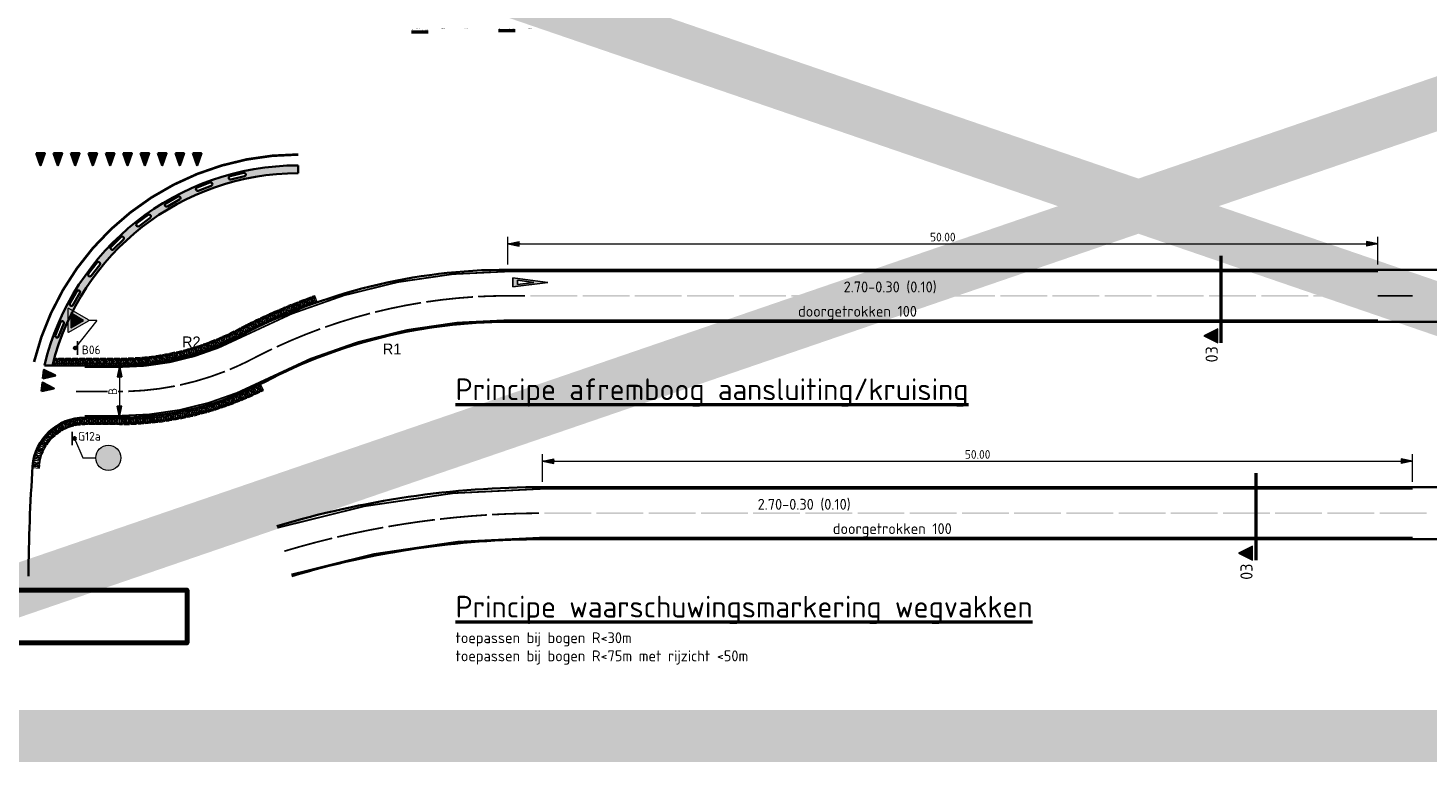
# Model space of a CAD drawing. Header units: metres. Extents: x -699 to 2316, y -1199 to 781.
# Tile 320 of 593: x 63 to 144, y 650 to 693. Entities that reach past the tile are written whole.
import ezdxf
from ezdxf.enums import TextEntityAlignment as Align

# ---------------------------------------------------------------- set-up
doc = ezdxf.new("R2010")
doc.units = ezdxf.units.M
doc.header["$PDMODE"] = 1
doc.linetypes.add('XX-CENTER', pattern=[8, 5, -1, 1, -1])
for name, color, linetype, lineweight in [('mk-nw-algemeen', 7, 'Continuous', 25), ('N-WA-VW-VERKEERSTEKEN_BORD-G', 7, 'Continuous', 35), ('N-WE-VH-KANTVERHARDING-G', 210, 'Continuous', 35), ('N-WE-VH-STOOTBAND-G', 7, 'Continuous', 35), ('N-WE-VH-VERHARDING_ASFALT_CONSTRUCTIE-A', 252, 'Continuous', 18), ('N-WE-VH-VERHARDING_BETON-G', 252, 'Continuous', 35), ('N-WE-VH-VERHARDING_GRASBETONSTEEN-G', 70, 'Continuous', 35), ('N-WE-VW-MARKERING_DWARS_DRIEHOEK_5070-G', 7, 'VW-HAAIETAND70-L-N', 35), ('N-WE-VW-MARKERING_LANGS_STREEP_DOORGETROKKEN_010-G', 7, 'Continuous', 13), ('N-WE-VW-MARKERING_LANGS_STREEP_DOORGETROKKEN_015-G', 7, 'Continuous', 13), ('X-XX-AL-M', 7, 'Continuous', 18), ('X-XX-AL-T25', 7, 'Continuous', 25), ('X-XX-AL-T50', 130, 'Continuous', 50), ('X-XX-AL-T70', 210, 'Continuous', 70), ('X-XX-AL-VERWIJZING_DOORSNEDE-G', 7, 'XX-CENTER', 18)]:
    doc.layers.add(name, color=color, linetype=linetype, lineweight=lineweight)
for name, color, linetype, lineweight, true_color in [('N-WA-VW-VERKEERSTEKEN_BLAUW', 7, 'Continuous', 5, 0x005b8c), ('N-WA-VW-VERKEERSTEKEN_ROOD', 7, 'Continuous', 5, 0xbb1e10), ('N-WA-VW-VERKEERSTEKEN_WIT', 7, 'Continuous', 5, 0xf1f0ea)]:
    doc.layers.add(name, color=color, linetype=linetype, lineweight=lineweight, true_color=true_color)
doc.styles.add('iso-rtw', font='iso-rtw.shx')
doc.styles.add('NLCS-ISO', font='NLCS-ISO.ttf')
doc.styles.add('NLCS-ISO Standaard', font='NLCS-ISO.ttf')
doc.styles.add('rtw_iso', font='iso-rtw.shx')
doc.linetypes.add('VW-HAAIETAND70-L-N', pattern='A,0,-0.5,[149,NLCS.SHX,S=1,R=0,X=-0.625,Y=0],-0.5', length=1)
doc.dimstyles.new('NLCS-M200-T25-Pijl', dxfattribs={"dimtxt": 0.5, "dimasz": 0.375, "dimexe": 0.4, "dimexo": 0.4, "dimgap": 0.14, "dimtad": 1, "dimlfac": -1, "dimzin": 0, "dimdsep": 46, "dimtxsty": 'NLCS-ISO Standaard', "dimblk": 'Pijl', "dimblk1": 'Pijl', "dimblk2": 'Pijl', "dimcen": 2.5, "dimdle": 2, "dimclrd": 256, "dimclre": 256, "dimclrt": 256, "dimadec": 0, "dimazin": 0, "dimtfac": 1, "dimtofl": 0, "dimtmove": 0, "dimatfit": 3, "dimldrblk": 'Pijl', "dimfxl": 1, "dimtolj": 1, "dimtzin": 0, "dimlwd": 18, "dimlwe": 18, "dimarcsym": 0})

# ---------------------------------------------------------------- blocks, each defined once
blk = doc.blocks.new('GBK4040I')
at = {"layer": 'N-WE-VH-VERHARDING_GRASBETONSTEEN-G', "color": 8, "lineweight": 5, "ltscale": 2}
for p, q in [((-0.2, 0.355), (0.2, 0.355)), ((-0.1, 0.34), (-0.1, 0.4)), ((-0.1, 0.14), (-0.1, 0.26)), ((-0.1, 0), (-0.1, 0.06)), ((0, 0.24), (0, 0.36)), ((0, 0), (0, 0.16)), ((0.1, 0.34), (0.1, 0.4)), ((0.1, 0.14), (0.1, 0.26)), ((0.1, 0), (0.1, 0.06))]:
    blk.add_line(p, q, dxfattribs=at)
at = {"layer": 'N-WE-VH-VERHARDING_GRASBETONSTEEN-G', "lineweight": 18, "ltscale": 2}
blk.add_lwpolyline([(-0.04, 0.4), (-0.2, 0.4), (-0.2, 0), (0.2, 0), (0.2, 0.4), (0.04, 0.4)], dxfattribs=at)
at = {"layer": 'N-WE-VH-VERHARDING_GRASBETONSTEEN-G', "color": 8, "lineweight": 5, "ltscale": 2}
for centre in [(-0.1, 0.3), (-0.1, 0.1), (0, 0.2), (0.1, 0.3), (0.1, 0.1)]:
    blk.add_circle(centre, 0.04, dxfattribs=at)
at = {"layer": 'N-WE-VH-VERHARDING_GRASBETONSTEEN-G', "lineweight": 18, "ltscale": 2}
blk.add_arc((0, 0.4), 0.04, 180, 360, dxfattribs=at)
blk = doc.blocks.new('GBK4040U')
at = {"layer": 'N-WE-VH-VERHARDING_GRASBETONSTEEN-G', "color": 8, "lineweight": 5, "ltscale": 2}
for p, q in [((-0.1, -0.06), (-0.1, 0)), ((0.1, -0.06), (0.1, 0)), ((-0.2, -0.045), (0.2, -0.045)), ((-0.1, -0.26), (-0.1, -0.14)), ((-0.1, -0.4), (-0.1, -0.34)), ((0, -0.16), (0, -0.04)), ((0, -0.4), (0, -0.24)), ((0.1, -0.26), (0.1, -0.14)), ((0.1, -0.4), (0.1, -0.34))]:
    blk.add_line(p, q, dxfattribs=at)
at = {"layer": 'N-WE-VH-VERHARDING_GRASBETONSTEEN-G', "lineweight": 18, "ltscale": 2}
blk.add_lwpolyline([(-0.04, 0), (-0.2, 0), (-0.2, -0.4), (0.2, -0.4), (0.2, 0), (0.04, 0)], dxfattribs=at)
at = {"layer": 'N-WE-VH-VERHARDING_GRASBETONSTEEN-G', "color": 8, "lineweight": 5, "ltscale": 2}
for centre in [(-0.1, -0.1), (-0.1, -0.3), (0, -0.2), (0.1, -0.1), (0.1, -0.3)]:
    blk.add_circle(centre, 0.04, dxfattribs=at)
at = {"layer": 'N-WE-VH-VERHARDING_GRASBETONSTEEN-G', "lineweight": 18, "ltscale": 2}
blk.add_arc((0, 0), 0.04, 180, 360, dxfattribs=at)
blk = doc.blocks.new('Pijl')
h = blk.add_hatch(color=256)
h.paths.add_polyline_path([(0, 0), (-1.75, 0.35), (-1.75, 0)])
h.paths.add_polyline_path([(-1.75, 0), (-1.75, -0.35), (0, 0)])
for p, q in [((-1.9, 0), (0, 0)), ((0, 0), (-1.75, 0.35)), ((-1.75, 0.35), (-1.75, -0.35)), ((0, 0), (-1.75, -0.35))]:
    blk.add_line(p, q)
blk = doc.blocks.new('*D2427')
at = {"layer": 'Defpoints', "color": 0, "transparency": 16777216}
for p in [(142.904, 667.633), (92.904, 666.044), (142.904, 666.044)]:
    blk.add_point(p, dxfattribs=at)
at = {"layer": 'X-XX-AL-M', "lineweight": 18, "transparency": 16777216}
for p, q in [((92.904, 666.444), (92.904, 668.033)), ((142.904, 666.444), (142.904, 668.033)), ((93.279, 667.633), (142.529, 667.633))]:
    blk.add_line(p, q, dxfattribs=at)
at = {"layer": 'X-XX-AL-M', "lineweight": 18, "transparency": 16777216, "xscale": 0.375, "yscale": 0.375, "zscale": 0.375, "rotation": 180}
blk.add_blockref('Pijl', (92.904, 667.633), dxfattribs=at)
at = {"layer": 'X-XX-AL-M', "lineweight": 18, "transparency": 16777216, "xscale": 0.375, "yscale": 0.375, "zscale": 0.375}
blk.add_blockref('Pijl', (142.904, 667.633), dxfattribs=at)
at = {"layer": 'X-XX-AL-M', "transparency": 16777216, "insert": (117.904, 668.023), "char_height": 0.5, "attachment_point": 5, "style": 'NLCS-ISO Standaard'}
blk.add_mtext('\\A1;50.00', dxfattribs=at)
blk = doc.blocks.new('voorrang_250')
h = blk.add_hatch(color=256)
h.paths.add_polyline_path([(0.25, 2), (0, 2), (-0.25, 2), (0, 0)])
h.paths.add_polyline_path([(0.118, 1.75), (0, 0.806), (-0.118, 1.75), (0, 1.75)], flags=16)
for p, q in [((0, 0), (-0.25, 2)), ((0, 2), (-0.25, 2)), ((0, 0.806), (-0.118, 1.75)), ((0, 1.75), (-0.118, 1.75)), ((0, 0), (0.25, 2)), ((0, 2), (0.25, 2)), ((0, 0.806), (0.118, 1.75)), ((0, 1.75), (0.118, 1.75))]:
    blk.add_line(p, q)
blk = doc.blocks.new('*D2428')
at = {"layer": 'Defpoints', "color": 0, "transparency": 16777216}
for p in [(140.904, 680.133), (90.904, 678.544), (140.904, 678.544)]:
    blk.add_point(p, dxfattribs=at)
at = {"layer": 'X-XX-AL-M', "lineweight": 18, "transparency": 16777216}
for p, q in [((90.904, 678.944), (90.904, 680.533)), ((91.279, 680.133), (140.529, 680.133)), ((140.904, 678.944), (140.904, 680.533))]:
    blk.add_line(p, q, dxfattribs=at)
at = {"layer": 'X-XX-AL-M', "lineweight": 18, "transparency": 16777216, "xscale": 0.375, "yscale": 0.375, "zscale": 0.375, "rotation": 180}
blk.add_blockref('Pijl', (90.904, 680.133), dxfattribs=at)
at = {"layer": 'X-XX-AL-M', "lineweight": 18, "transparency": 16777216, "xscale": 0.375, "yscale": 0.375, "zscale": 0.375}
blk.add_blockref('Pijl', (140.904, 680.133), dxfattribs=at)
at = {"layer": 'X-XX-AL-M', "transparency": 16777216, "insert": (115.904, 680.523), "char_height": 0.5, "attachment_point": 5, "style": 'NLCS-ISO Standaard'}
blk.add_mtext('\\A1;50.00', dxfattribs=at)
blk = doc.blocks.new('DP')
at = {"linetype": 'Continuous'}
blk.add_hatch(color=256, dxfattribs=at).paths.add_polyline_path([(4, 1), (2, 5), (0, 1)])
at = {"linetype": 'Continuous', "flags": 128}
blk.add_lwpolyline([(4, 1), (2, 5), (0, 1), (4, 1)], dxfattribs=at)
at = {"lineweight": 35, "style": 'rtw_iso'}
blk.add_attdef('DP', text='', height=3.5, rotation=360, dxfattribs=at).set_placement((-1, 1), align=Align.RIGHT)
blk = doc.blocks.new('NLCS_Haai70')
at = {"linetype": 'Continuous'}
blk.add_hatch(color=256, dxfattribs=at).paths.add_polyline_path([(-0.25, 0), (0.25, 0), (0, -0.7)])
blk.add_lwpolyline([(-0.25, 0), (0.25, 0), (0, -0.7)], close=True, dxfattribs=at)
blk = doc.blocks.new('*D2429')
at = {"layer": 'Defpoints', "color": 0, "transparency": 16777216}
for p in [(68.594, 673.144), (68.594, 670.144), (68.594, 670.144)]:
    blk.add_point(p, dxfattribs=at)
at = {"layer": 'X-XX-AL-M', "lineweight": 18, "transparency": 16777216}
blk.add_line((68.594, 672.769), (68.594, 670.519), dxfattribs=at)
at = {"layer": 'X-XX-AL-M', "lineweight": 18, "transparency": 16777216, "xscale": 0.375, "yscale": 0.375, "zscale": 0.375}
for p, rotation in [((68.594, 673.144), 90), ((68.594, 670.144), 270)]:
    blk.add_blockref('Pijl', p, dxfattribs=dict(at, rotation=rotation))
at = {"layer": 'X-XX-AL-M', "transparency": 16777216, "insert": (68.204, 671.644), "char_height": 0.5, "attachment_point": 5, "rotation": 90, "style": 'NLCS-ISO Standaard', "bg_fill": 3, "box_fill_scale": 1.1, "bg_fill_color": 256, "bg_fill_true_color": 13158600, "bg_fill_transparency": 0}
blk.add_mtext('\\A1;B', dxfattribs=at)
blk = doc.blocks.new('PAAL')
h = blk.add_hatch(color=256)
edge = h.paths.add_edge_path()
edge.add_arc((0, 0), 0.075, 0, 360)
at = {"const_width": 0.1, "flags": 128}
blk.add_lwpolyline([(0.4, 0.138), (-0.4, 0.138)], dxfattribs=at)
blk.add_circle((0, 0), 0.075)
blk = doc.blocks.new('g12A')
at = {"layer": 'N-WA-VW-VERKEERSTEKEN_BLAUW'}
h = blk.add_hatch(color=256, dxfattribs=at)
edge = h.paths.add_edge_path()
edge.add_arc((0, 0.48), 0.442, 0, 360)
edge = h.paths.add_edge_path(flags=0)
edge.add_line((0.071, 0.351), (0.086, 0.321))
edge.add_arc((0.144, 0.228), 0.11, 122.0502, 173.655)
edge.add_line((0.035, 0.24), (0.019, 0.24))
edge.add_line((0.019, 0.24), (0.071, 0.351))
h.paths.add_polyline_path([(-0.102, 0.359), (-0.099, 0.367), (0.037, 0.367), (-0.014, 0.26)], flags=0)
edge = h.paths.add_edge_path(flags=0)
edge.add_arc((0.144, 0.228), 0.072, 200.7713, 454.9339)
edge.add_line((0.138, 0.299), (0.184, 0.202))
edge.add_line((0.184, 0.202), (0.077, 0.202))
edge = h.paths.add_edge_path(flags=0)
edge.add_line((0.124, 0.24), (0.102, 0.286))
edge.add_arc((0.144, 0.228), 0.072, 125.512, 170.1931)
edge.add_line((0.073, 0.24), (0.124, 0.24))
edge = h.paths.add_edge_path(flags=0)
edge.add_line((-0.127, 0.29), (-0.156, 0.212))
edge.add_line((-0.156, 0.212), (-0.191, 0.224))
edge.add_line((-0.191, 0.224), (-0.164, 0.3))
edge.add_arc((-0.163, 0.228), 0.072, 90.5105, 419.9368)
edge = h.paths.add_edge_path(flags=16)
edge.add_arc((-0.163, 0.228), 0.11, -276.7107, 12.0783, ccw=False)
edge.add_line((-0.151, 0.337), (-0.112, 0.444))
edge.add_line((-0.112, 0.444), (-0.085, 0.462))
edge.add_line((-0.085, 0.462), (-0.025, 0.462))
edge.add_line((-0.025, 0.462), (-0.025, 0.424))
edge.add_line((-0.025, 0.424), (-0.073, 0.424))
edge.add_line((-0.073, 0.424), (-0.08, 0.42))
edge.add_line((-0.08, 0.42), (-0.085, 0.405))
edge.add_line((-0.085, 0.405), (0.031, 0.405))
edge.add_line((0.031, 0.405), (0.031, 0.435))
edge.add_line((0.031, 0.435), (0.121, 0.435))
edge.add_line((0.121, 0.435), (0.121, 0.398))
edge.add_line((0.121, 0.398), (0.094, 0.398))
edge.add_line((0.094, 0.398), (0.091, 0.393))
edge.add_line((0.091, 0.393), (0.121, 0.335))
edge.add_arc((0.144, 0.228), 0.11, -166.4831, 102.3119, ccw=False)
edge.add_line((0.037, 0.202), (-0.012, 0.202))
edge.add_line((-0.012, 0.202), (-0.056, 0.251))
edge = h.paths.add_edge_path(flags=0)
edge.add_line((-0.185, 0.618), (-0.162, 0.68))
edge.add_arc((-0.163, 0.61), 0.0696, 88.5866, 252.5647)
edge.add_arc((-0.163, 0.61), 0.0696, 252.6444, 410.2966)
edge.add_line((-0.119, 0.664), (-0.142, 0.602))
edge.add_arc((-0.163, 0.61), 0.0228, 159.8243, 338.6809, ccw=False)
edge = h.paths.add_edge_path(flags=16)
edge.add_line((-0.229, 0.722), (-0.223, 0.703))
edge.add_arc((-0.163, 0.61), 0.11, 122.9334, 356.5163)
edge.add_line((-0.054, 0.604), (-0.027, 0.576))
edge.add_line((-0.027, 0.576), (0.039, 0.576))
edge.add_arc((0.144, 0.608), 0.11, 196.9732, 325.7313)
edge.add_arc((0.144, 0.608), 0.11, 325.7298, 528.378)
edge.add_line((0.036, 0.63), (-0.001, 0.63))
edge.add_line((-0.001, 0.63), (0.023, 0.679))
edge.add_line((0.023, 0.679), (-0.035, 0.751))
edge.add_line((-0.035, 0.751), (-0.086, 0.752))
edge.add_line((-0.086, 0.752), (-0.081, 0.766))
edge.add_line((-0.081, 0.766), (-0.03, 0.766))
edge.add_line((-0.03, 0.766), (-0.029, 0.811))
edge.add_line((-0.029, 0.811), (-0.089, 0.812))
edge.add_arc((-0.086, 0.774), 0.0384, 95.3597, 160.2664)
edge.add_line((-0.122, 0.787), (-0.148, 0.719))
edge.add_arc((-0.163, 0.61), 0.11, 81.9826, 93.6505)
edge.add_line((-0.17, 0.72), (-0.177, 0.744))
edge.add_line((-0.177, 0.744), (-0.229, 0.722))
edge = h.paths.add_edge_path(flags=16)
edge.add_line((0.2, 0.731), (0.2, 0.76))
edge.add_line((0.2, 0.76), (0.056, 0.762))
edge.add_arc((0.056, 0.753), 0.00893, 88.6305, 201.4911)
edge.add_line((0.048, 0.75), (0.07, 0.712))
edge.add_arc((0.075, 0.72), 0.00894, 235.2879, 307.1403)
edge.add_line((0.081, 0.713), (0.101, 0.723))
edge.add_line((0.101, 0.723), (0.121, 0.729))
edge.add_line((0.121, 0.729), (0.142, 0.731))
edge.add_line((0.142, 0.731), (0.2, 0.731))
edge = h.paths.add_edge_path(flags=0)
edge.add_line((0.144, 0.585), (0.062, 0.586))
edge.add_arc((0.144, 0.606), 0.0841, 193.6328, 467.4521)
edge.add_arc((0.144, 0.608), 0.0822, 107.8444, 172.0174)
edge.add_line((0.063, 0.619), (0.145, 0.619))
edge.add_arc((0.14, 0.602), 0.0172, -75.0696, 74.0325, ccw=False)
at = {"layer": 'N-WA-VW-VERKEERSTEKEN_WIT'}
h = blk.add_hatch(color=256, dxfattribs=at)
h.dxf.hatch_style = 1
edge = h.paths.add_edge_path()
edge.add_arc((0, 0.48), 0.48, 0, 360)
at = {"layer": 'N-WA-VW-VERKEERSTEKEN_BLAUW'}
blk.add_circle((0, 0.48), 0.48, dxfattribs=at)
blk = doc.blocks.new('B06')
at = {"layer": 'N-WA-VW-VERKEERSTEKEN_ROOD'}
h = blk.add_hatch(color=256, dxfattribs=at)
edge = h.paths.add_edge_path()
edge.add_arc((-0.323, 0.579), 0.0211, 88.0686, 215.1021)
edge.add_line((-0.34, 0.567), (-0.017, 0.009))
edge.add_arc((0, 0.021), 0.0211, 214.8766, 325.6143)
edge.add_line((0.017, 0.009), (0.34, 0.567))
edge.add_arc((0.322, 0.579), 0.0211, 324.8979, 451.9314)
edge.add_line((0.322, 0.6), (-0.322, 0.6))
h.paths.add_polyline_path([(0.216, 0.517), (-0.216, 0.517), (0, 0.144)], flags=16)
at = {"layer": 'N-WA-VW-VERKEERSTEKEN_WIT'}
blk.add_hatch(color=256, dxfattribs=at).paths.add_polyline_path([(-0.216, 0.517), (0, 0.144), (0.216, 0.517)])
at = {"layer": 'N-WA-VW-VERKEERSTEKEN_ROOD'}
blk.add_lwpolyline([(-0.322, 0.6, 0.619021), (-0.34, 0.567), (-0.017, 0.009, 0.524665), (0.017, 0.009), (0.34, 0.567, 0.619021), (0.322, 0.6)], format="xyb", close=True, dxfattribs=at)
blk.add_lwpolyline([(0.216, 0.517), (-0.216, 0.517), (0, 0.144)], close=True, dxfattribs=at)

msp = doc.modelspace()

# ---------------------------------------------------------------- hatches: boundary and pattern name
at = {"layer": 'N-WE-VH-VERHARDING_ASFALT_CONSTRUCTIE-A'}
h = msp.add_hatch(dxfattribs=at)
h.set_pattern_fill('AR-CONC', color=256, scale=0.0025, angle=180, style=0)
h.set_pattern_definition([(230, (-0.01756, 716.5398), (-0.4554617, 0.0398477), [0.047625, -0.523875]), (175, (-0.01756, 716.5398), (0.0881086, -0.477642), [0.0381, -0.4191015]), (280.45144, (-0.0555, 716.5431), (-0.3673531, -0.4377944), [0.040475, -0.4452256]), (226.1842, (-0.01756, 716.4128), (-0.6776976, 0.1051058), [0.0714375, -0.7858125]), (276.63556, (-0.074, 716.42155), (-0.5935103, -0.6185653), [0.0607126, -0.667839]), (171.18415, (-0.01756, 716.4128), (-0.5935103, -0.6185653), [0.05715, -0.6286493]), (201, (-0.08106, 716.44454), (-0.379036, 0.255663), [0.047625, -0.523875]), (146, (-0.08106, 716.44454), (-0.154505, -0.46047), [0.0381, -0.4191]), (251.45144, (-0.11264, 716.46584), (-0.533541, -0.204807), [0.040475, -0.4452248]), (217.5, (-0.01756, 716.53979), (-0.0077215, -0.2113876), [0, -0.41402, 0, -0.42545, 0, -0.4206875]), (187.5, (-0.01756, 716.5398), (-0.16704916, -0.25045144), [0, -0.24257, 0, -0.404495, 0, -0.1603375]), (147.5, (0.12405, 716.53979), (-0.3389765, 0.01432186), [0, -0.15875, 0, -0.4953, 0, -0.657225]), (137.5, (0.18755, 716.5398), (-0.370323, -0.0635662), [0, -0.206375, 0, -0.32893, 0, -0.466725])])
h.paths.add_polyline_path([(78.8613, 684.6442, 0.346802), (64.2754, 673.1442), (64.7386, 673.1442, -0.344723), (78.8613, 684.1942)])
h.paths.add_polyline_path([(75.7721, 684.0215), (74.9948, 683.8322, -1), (74.9475, 684.0266), (75.7248, 684.2158, -1)], flags=16)
h.paths.add_polyline_path([(73.8633, 683.4742), (73.1186, 683.182, -1), (73.0455, 683.3682), (73.7902, 683.6604, -1)], flags=16)
h.paths.add_polyline_path([(72.0456, 682.6748), (71.3471, 682.2849, -1), (71.2496, 682.4595), (71.9481, 682.8494, -1)], flags=16)
h.paths.add_polyline_path([(70.3522, 681.6378), (69.7126, 681.1573, -1), (69.5925, 681.3172), (70.2321, 681.7977, -1)], flags=16)
h.paths.add_polyline_path([(68.814, 680.382), (68.2449, 679.8198, -1), (68.1043, 679.962), (68.6734, 680.5243, -1)], flags=16)
h.paths.add_polyline_path([(67.4589, 678.9305), (66.9708, 678.2967, -1), (66.8123, 678.4187), (67.3005, 679.0526, -1)], flags=16)
h.paths.add_polyline_path([(66.3118, 677.3097), (65.9135, 676.6159, -1), (65.74, 676.7154), (66.1383, 677.4093, -1)], flags=16)
h.paths.add_polyline_path([(65.3935, 675.5491), (65.0923, 674.8079, -1), (64.907, 674.8832), (65.2082, 675.6244, -1)], flags=16)

# ---------------------------------------------------------------- linework, layer by layer
at = {"color": 252, "const_width": 3}
msp.add_lwpolyline([(38.3424, 773.6945), (215.9474, 773.6945), (215.9474, 651.8362), (38.3424, 651.8362)], close=True, dxfattribs=at)
at = {"layer": 'N-WA-VW-VERKEERSTEKEN_BORD-G', "lineweight": 13}
for p, q in [((67.2981, 675.7316), (66.0465, 674.1442)), ((67.2981, 675.7316), (66.7981, 675.7316)), ((66.0128, 668.9416), (66.4801, 667.8291)), ((66.4801, 667.8291), (67.2301, 667.8291))]:
    msp.add_line(p, q, dxfattribs=at)
at = {"layer": 'N-WE-VH-KANTVERHARDING-G', "flags": 128}
for points in [[(185.1932, 678.6442), (90.9041, 678.6442, 0.1214435), (75.5657, 674.863, -0.1214435), (68.5938, 673.1442), (64.2754, 673.1442)], [(185.1932, 675.6442), (90.9041, 675.6442, 0.1214435), (76.9601, 672.2067, -0.1214435), (68.5938, 670.1442), (66.5938, 670.1442)], [(187.1932, 666.1442), (92.9041, 666.1442, 0.0731917), (77.6346, 663.897)], [(187.1932, 663.1442), (92.9041, 663.1442, 0.0732059), (78.4962, 661.0234)]]:
    msp.add_lwpolyline(points, format="xyb", dxfattribs=at)
at = {"layer": 'N-WE-VH-KANTVERHARDING-G'}
for centre, radius, start, end in [((78.8613, 669.6442), 15, 90, 166.506601), ((66.5938, 667.1442), 3, 90, 176.041202), ((163.3623, 660.4474), 100, 176.041202, 179.670005)]:
    msp.add_arc(centre, radius, start, end, dxfattribs=at)
at = {"layer": 'N-WE-VH-STOOTBAND-G'}
for points in [[(75.7721, 684.0215, 1), (75.7248, 684.2158), (74.9475, 684.0266, 1), (74.9948, 683.8322)], [(73.8633, 683.4742, 1), (73.7902, 683.6604), (73.0455, 683.3682, 1), (73.1186, 683.182)], [(72.0456, 682.6748, 1), (71.9481, 682.8494), (71.2496, 682.4595, 1), (71.3471, 682.2849)], [(70.3522, 681.6378, 1), (70.2321, 681.7977), (69.5925, 681.3172, 1), (69.7126, 681.1573)], [(68.814, 680.382, 1), (68.6734, 680.5243), (68.1043, 679.962, 1), (68.2449, 679.8198)], [(67.4589, 678.9305, 1), (67.3005, 679.0526), (66.8123, 678.4187, 1), (66.9708, 678.2967)], [(66.3118, 677.3097, 1), (66.1383, 677.4093), (65.74, 676.7154, 1), (65.9135, 676.6159)], [(65.3935, 675.5491, 1), (65.2082, 675.6244), (64.907, 674.8832, 1), (65.0923, 674.8079)]]:
    msp.add_lwpolyline(points, format="xyb", close=True, dxfattribs=at)
at = {"layer": 'N-WE-VH-VERHARDING_BETON-G'}
msp.add_line((78.8613, 684.1942), (78.8613, 684.6442), dxfattribs=at)
msp.add_arc((78.8613, 669.6442), 14.55, 90, 166.081006, dxfattribs=at)
at = {"layer": 'N-WE-VW-MARKERING_LANGS_STREEP_DOORGETROKKEN_010-G', "const_width": 0.1}
for points in [[(140.9041, 678.5442), (90.9041, 678.5442, 0.1214435), (75.6122, 674.7744, -0.1214435), (68.5938, 673.0442), (66.5938, 673.0442)], [(85.9216, 676.7477, 0.0214318), (83.2771, 676.2069)], [(88.9019, 677.0805, 0.0214318), (86.218, 676.7937)], [(91.9006, 677.1442), (90.9041, 677.1442, 0.0135208), (89.2014, 677.0982)], [(140.9041, 675.7442), (90.9041, 675.7442, 0.1214435), (76.9136, 672.2953, -0.1214435), (68.5938, 670.2442), (66.5938, 670.2442)], [(82.9864, 676.1329, 0.0214318), (80.4053, 675.3431)], [(80.123, 675.2418, 0.0214318), (77.6287, 674.2102)], [(77.3573, 674.0825, 0.0097129), (76.2629, 673.5348, -0.0223705), (74.9269, 672.908)], [(74.6489, 672.7954, -0.0409319), (72.0676, 672.014)], [(71.7737, 671.9535, -0.0409319), (69.0937, 671.6518, -0.0409319)], [(68.7938, 671.6454, -0.0030303), (68.5938, 671.6442), (66.0938, 671.6442)], [(142.9041, 666.0442), (92.9041, 666.0442, 0.0731921), (77.6633, 663.8012, 0.0731921)], [(89.7026, 664.5446, 0.0131075), (87.0134, 664.3062)], [(92.7005, 664.6438, 0.0131075), (90.0021, 664.5624)], [(83.7494, 663.824, 0.0131075), (81.1062, 663.2747)], [(86.7155, 664.271, 0.0131075), (84.0448, 663.8765)], [(80.8144, 663.2051, 0.0138358), (78.064, 662.4597)], [(142.9041, 663.2442), (92.9041, 663.2442, 0.0732054), (78.4675, 661.1192, 0.0732054)]]:
    msp.add_lwpolyline(points, format="xyb", dxfattribs=at)
msp.add_lwpolyline([(140.9016, 677.1442), (142.9016, 677.1442)], dxfattribs=at)
at = {"layer": 'N-WE-VW-MARKERING_LANGS_STREEP_DOORGETROKKEN_010-G'}
for points in [[(92.2016, 677.0942), (94.9016, 677.0942), (92.2016, 677.1942), (94.9016, 677.1942)], [(95.2016, 677.0942), (97.9016, 677.0942), (95.2016, 677.1942), (97.9016, 677.1942)], [(98.2016, 677.0942), (100.9016, 677.0942), (98.2016, 677.1942), (100.9016, 677.1942)], [(101.2016, 677.0942), (103.9016, 677.0942), (101.2016, 677.1942), (103.9016, 677.1942)], [(104.2016, 677.0942), (106.9016, 677.0942), (104.2016, 677.1942), (106.9016, 677.1942)], [(107.2016, 677.0942), (109.9016, 677.0942), (107.2016, 677.1942), (109.9016, 677.1942)], [(110.2016, 677.0942), (112.9016, 677.0942), (110.2016, 677.1942), (112.9016, 677.1942)], [(113.2016, 677.0942), (115.9016, 677.0942), (113.2016, 677.1942), (115.9016, 677.1942)], [(116.2016, 677.0942), (118.9016, 677.0942), (116.2016, 677.1942), (118.9016, 677.1942)], [(119.2016, 677.0942), (121.9016, 677.0942), (119.2016, 677.1942), (121.9016, 677.1942)], [(122.2016, 677.0942), (124.9016, 677.0942), (122.2016, 677.1942), (124.9016, 677.1942)], [(125.2016, 677.0942), (127.9016, 677.0942), (125.2016, 677.1942), (127.9016, 677.1942)], [(128.2016, 677.0942), (130.9016, 677.0942), (128.2016, 677.1942), (130.9016, 677.1942)], [(131.2016, 677.0942), (133.9016, 677.0942), (131.2016, 677.1942), (133.9016, 677.1942)], [(134.2016, 677.0942), (136.9016, 677.0942), (134.2016, 677.1942), (136.9016, 677.1942)], [(137.2016, 677.0942), (139.9016, 677.0942), (137.2016, 677.1942), (139.9016, 677.1942)], [(93.0015, 664.5942), (95.7015, 664.5942), (93.0015, 664.6942), (95.7015, 664.6942)], [(96.0015, 664.5942), (98.7015, 664.5942), (96.0015, 664.6942), (98.7015, 664.6942)], [(99.0015, 664.5942), (101.7015, 664.5942), (99.0015, 664.6942), (101.7015, 664.6942)], [(102.0015, 664.5942), (104.7015, 664.5942), (102.0015, 664.6942), (104.7015, 664.6942)], [(105.0015, 664.5942), (107.7015, 664.5942), (105.0015, 664.6942), (107.7015, 664.6942)], [(108.0015, 664.5942), (110.7015, 664.5942), (108.0015, 664.6942), (110.7015, 664.6942)], [(111.0015, 664.5942), (113.7015, 664.5942), (111.0015, 664.6942), (113.7015, 664.6942)], [(114.0015, 664.5942), (116.7015, 664.5942), (114.0015, 664.6942), (116.7015, 664.6942)], [(117.0015, 664.5942), (119.7015, 664.5942), (117.0015, 664.6942), (119.7015, 664.6942)], [(120.0015, 664.5942), (122.7015, 664.5942), (120.0015, 664.6942), (122.7015, 664.6942)], [(123.0015, 664.5942), (125.7015, 664.5942), (123.0015, 664.6942), (125.7015, 664.6942)], [(126.0015, 664.5942), (128.7015, 664.5942), (126.0015, 664.6942), (128.7015, 664.6942)], [(129.0015, 664.5942), (131.7015, 664.5942), (129.0015, 664.6942), (131.7015, 664.6942)], [(132.0015, 664.5942), (134.7015, 664.5942), (132.0015, 664.6942), (134.7015, 664.6942)], [(135.0015, 664.5942), (137.7015, 664.5942), (135.0015, 664.6942), (137.7015, 664.6942)], [(138.0015, 664.5942), (140.7015, 664.5942), (138.0015, 664.6942), (140.7015, 664.6942)], [(141.0015, 664.5942), (143.7015, 664.5942), (141.0015, 664.6942), (143.7015, 664.6942)]]:
    msp.add_solid(points, dxfattribs=at)
at = {"layer": 'N-WE-VW-MARKERING_LANGS_STREEP_DOORGETROKKEN_015-G', "const_width": 0.15, "flags": 128}
msp.add_lwpolyline([(78.8613, 685.2692, 0.3458035), (63.6807, 673.3442)], format="xyb", dxfattribs=at)
at = {"layer": 'X-XX-AL-T70'}
msp.add_lwpolyline([(47.0461, 657.1883), (72.4781, 657.1883), (72.4781, 660.2253), (47.0461, 660.2253)], close=True, dxfattribs=at)
at = {"layer": 'X-XX-AL-VERWIJZING_DOORSNEDE-G', "lineweight": 50}
for p, q in [((131.9041, 674.4439), (131.9041, 679.5075)), ((133.9041, 661.9439), (133.9041, 667.0075))]:
    msp.add_line(p, q, dxfattribs=at)

# ---------------------------------------------------------------- block references
at = {"xscale": 1.5, "yscale": 1.5, "zscale": 1.5, "rotation": 270}
msp.add_blockref('g12A', (67.2301, 667.8291), dxfattribs=at)
at = {"layer": 'mk-nw-algemeen', "rotation": 90.0000000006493}
msp.add_blockref('voorrang_250', (93.2041, 677.9192), dxfattribs=at)
at = {"layer": 'N-WA-VW-VERKEERSTEKEN_BORD-G', "xscale": 2, "yscale": 2, "zscale": 2, "rotation": 90}
msp.add_blockref('B06', (66.8203, 675.7316), dxfattribs=at)
at = {"layer": 'N-WA-VW-VERKEERSTEKEN_BORD-G', "lineweight": 13}
for p, rotation in [((66.0465, 674.1442), 270), ((66.0128, 668.9416), 89.99999999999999)]:
    msp.add_blockref('PAAL', p, dxfattribs=dict(at, rotation=rotation))
at = {"layer": 'N-WE-VH-VERHARDING_GRASBETONSTEEN-G'}
for name, p, rotation in [('GBK4040I', (78.6428, 676.2818), 21.81151596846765), ('GBK4040I', (79.015, 676.4282), 21.11702167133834), ('GBK4040I', (79.389, 676.57), 20.42252737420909), ('GBK4040I', (79.7647, 676.7073), 19.72803307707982), ('GBK4040I', (76.8096, 675.4829), 25.28398745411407), ('GBK4040I', (77.1723, 675.6515), 24.58949315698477), ('GBK4040I', (77.537, 675.8158), 23.89499885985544), ('GBK4040I', (77.9037, 675.9756), 23.20050456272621), ('GBK4040I', (78.2723, 676.1309), 22.50601026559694), ('GBK4040U', (74.8359, 674.9459), 25.31193488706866), ('GBK4040U', (75.1951, 675.1219), 26.88168227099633), ('GBK4040I', (75.7341, 674.9507), 27.36747034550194), ('GBK4040I', (76.0905, 675.1325), 26.67297604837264), ('GBK4040I', (76.449, 675.3098), 25.97848175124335), ('GBK4040U', (72.9751, 674.2171), 17.46319796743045), ('GBK4040U', (73.355, 674.3424), 19.03294535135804), ('GBK4040U', (73.7313, 674.478), 20.60269273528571), ('GBK4040U', (74.1037, 674.6239), 22.17244011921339), ('GBK4040U', (74.472, 674.7799), 23.74218750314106), ('GBK4040U', (69.0436, 673.5511), 1.765724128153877), ('GBK4040U', (69.4432, 673.5689), 3.33547151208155), ('GBK4040U', (69.8422, 673.5977), 4.905218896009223), ('GBK4040U', (70.2402, 673.6373), 6.474966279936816), ('GBK4040U', (70.637, 673.6879), 8.044713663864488), ('GBK4040U', (71.0322, 673.7493), 9.614461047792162), ('GBK4040U', (71.4256, 673.8215), 11.18420843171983), ('GBK4040U', (71.8169, 673.9044), 12.75395581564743), ('GBK4040U', (72.2058, 673.9981), 14.3237031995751), ('GBK4040U', (72.592, 674.1023), 15.89345058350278), ('GBK4040I', (76.1519, 671.8079), 204.8281449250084), ('GBK4040I', (76.5131, 671.9799), 206.1013844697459), ('GBK4040I', (73.9131, 670.9482), 197.1887076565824), ('GBK4040I', (74.2939, 671.0706), 198.46194720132), ('GBK4040I', (74.6719, 671.2015), 199.7351867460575), ('GBK4040I', (75.0469, 671.3407), 201.0084262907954), ('GBK4040I', (75.4186, 671.4883), 202.281665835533), ('GBK4040I', (75.7871, 671.644), 203.5549053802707), ('GBK4040I', (69.5932, 670.172), 183.1830726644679), ('GBK4040I', (69.9923, 670.1986), 184.4563122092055), ('GBK4040I', (70.3908, 670.2341), 185.7295517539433), ('GBK4040I', (70.7883, 670.2785), 187.0027912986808), ('GBK4040I', (71.1847, 670.3317), 188.2760308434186), ('GBK4040I', (71.5799, 670.3936), 189.5492703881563), ('GBK4040I', (71.9736, 670.4644), 190.822509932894), ('GBK4040I', (72.3656, 670.5438), 192.0957494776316), ('GBK4040I', (72.7557, 670.632), 193.3689890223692), ('GBK4040I', (73.1438, 670.7288), 194.642228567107), ('GBK4040I', (73.5297, 670.8342), 195.9154681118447), ('GBK4040U', (64.9344, 669.1459), 219.6576465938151), ('GBK4040U', (65.2608, 669.3765), 210.8429112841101), ('GBK4040U', (65.6186, 669.5544), 202.0281759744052), ('GBK4040U', (65.9995, 669.6754), 193.2134406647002), ('GBK4040U', (66.3944, 669.7366), 184.3987053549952), ('GBK4040I', (68.7938, 670.1453), 180.6365935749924), ('GBK4040I', (69.1936, 670.1542), 181.9098331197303), ('GBK4040U', (64.4062, 668.5493), 237.2871172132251), ('GBK4040U', (64.6473, 668.868), 228.4723819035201), ('GBK4040U', (64.0833, 667.8208), 254.916587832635), ('GBK4040U', (64.2167, 668.1975), 246.1018525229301), ('GBK4040U', (64.0095, 667.4289), 263.7226608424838)]:
    msp.add_blockref(name, p, dxfattribs=dict(at, rotation=rotation))
for p in [(65.0437, 673.1442), (65.4437, 673.1442), (65.8437, 673.1442), (66.2437, 673.1442), (66.6437, 673.1442), (67.0437, 673.1442), (67.4437, 673.1442), (67.8437, 673.1442), (68.2437, 673.1442), (68.6437, 673.1442)]:
    msp.add_blockref('GBK4040I', p, dxfattribs=at)
at = {"layer": 'N-WE-VH-VERHARDING_GRASBETONSTEEN-G', "xscale": -1, "rotation": 180}
for p in [(66.7938, 670.1442), (67.1938, 670.1442), (67.5938, 670.1442), (67.9938, 670.1442), (68.3938, 670.1442)]:
    msp.add_blockref('GBK4040I', p, dxfattribs=at)
at = {"layer": 'N-WE-VW-MARKERING_DWARS_DRIEHOEK_5070-G'}
for p in [(64.052, 685.3442), (65.052, 685.3442), (66.052, 685.3442), (67.052, 685.3442), (68.052, 685.3442), (69.052, 685.3442), (70.052, 685.3442), (71.052, 685.3442), (72.052, 685.3442), (73.052, 685.3442)]:
    msp.add_blockref('NLCS_Haai70', p, dxfattribs=at)
at = {"layer": 'N-WE-VW-MARKERING_DWARS_DRIEHOEK_5070-G', "rotation": 83.35916808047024}
for p in [(64.2175, 672.6476), (64.1308, 671.9026)]:
    msp.add_blockref('NLCS_Haai70', p, dxfattribs=at)
at = {"layer": 'X-XX-AL-VERWIJZING_DOORSNEDE-G', "linetype": 'Continuous'}
ref = msp.add_blockref('DP', (131.9041, 674.4439), dxfattribs=dict(at, xscale=0.1999999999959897, yscale=0.1999999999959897, zscale=0.1999999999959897, rotation=89.99999997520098))
ref.add_attrib('DP', '03', dxfattribs={"layer": '0', "lineweight": 35, "height": 0.7, "rotation": 90, "style": 'NLCS-ISO'}).set_placement((131.7041, 674.244), align=Align.RIGHT)
ref = msp.add_blockref('DP', (133.9041, 661.9439), dxfattribs=dict(at, xscale=0.1999999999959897, yscale=0.1999999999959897, zscale=0.1999999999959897, rotation=89.99999997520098))
ref.add_attrib('DP', '03', dxfattribs={"layer": '0', "lineweight": 35, "height": 0.7, "rotation": 90, "style": 'NLCS-ISO'}).set_placement((133.7041, 661.744), align=Align.RIGHT)

# ---------------------------------------------------------------- texts
at = {"layer": 'N-WE-VH-KANTVERHARDING-G', "style": 'iso-rtw'}
for s, p in [('R2', (72.1841, 674.1802)), ('R1', (83.7234, 673.7722))]:
    msp.add_text(s, height=0.625, rotation=360, dxfattribs=at).set_placement(p)
at = {"layer": 'X-XX-AL-M', "style": 'NLCS-ISO'}
for p in [(85.6172, 692.5033), (87.0447, 692.5033), (88.4172, 692.5033), (92.0447, 692.5033)]:
    msp.add_text('wegenverf', height=0.036, dxfattribs=at).set_placement(p)
at = {"layer": 'X-XX-AL-M', "char_height": 0.5, "attachment_point": 5, "style": 'NLCS-ISO Standaard'}
for s, insert in [('\\A1;B06', (66.9645, 674.0378)), ('\\A1;G12a', (66.8567, 669.0691))]:
    msp.add_mtext(s, dxfattribs=dict(at, insert=insert))
at = {"layer": 'X-XX-AL-T25', "style": 'NLCS-ISO'}
for p in [(85.3794, 692.2369), (90.3794, 692.3119)]:
    msp.add_text('schaal 1:25', height=0.05, dxfattribs=at).set_placement(p)
for s, p in [('2.70-0.30 (0.10)', (110.2042, 677.3442)), ('doorgetrokken 100', (107.585, 675.9442)), ('2.70-0.30 (0.10)', (105.2628, 664.8442)), ('doorgetrokken 100', (109.585, 663.4442))]:
    msp.add_text(s, height=0.625, rotation=360, dxfattribs=at).set_placement(p)
at = {"layer": 'X-XX-AL-T25', "insert": (87.9041, 657.7942), "char_height": 0.625, "width": 48.253748, "attachment_point": 1, "style": 'NLCS-ISO'}
msp.add_mtext('toepassen bij bogen R<30m\\Ptoepassen bij bogen R<75m met rijzicht <50m', dxfattribs=at)
at = {"layer": 'X-XX-AL-T50', "style": 'NLCS-ISO'}
for s, height, p in [('%%UDoorsnede 03', 0.1, (85.3794, 692.3469)), ('%%UDoorsnede 04', 0.1, (90.3794, 692.4219)), ('%%UPrincipe afremboog aansluiting/kruising', 1.25, (87.9041, 671.1442)), ('%%UPrincipe waarschuwingsmarkering wegvakken', 1.25, (87.9041, 658.6442))]:
    msp.add_text(s, height=height, dxfattribs=at).set_placement(p)

# ---------------------------------------------------------------- dimensions: what is measured, and where the dimension line sits
at = {"layer": 'X-XX-AL-M'}
for base, p1, p2, picture, middle in [((140.9041, 680.1331), (90.9041, 678.5442), (140.9041, 678.5442), '*D2428', (115.9041, 680.5231)), ((142.9041, 667.6331), (92.9041, 666.0442), (142.9041, 666.0442), '*D2427', (117.9041, 668.0231))]:
    dim = msp.add_linear_dim(base=base, p1=p1, p2=p2, dimstyle='NLCS-M200-T25-Pijl', dxfattribs=at)
    dim.commit()
    dim.dimension.update_dxf_attribs({"geometry": picture, "text_midpoint": middle})

# ---------------------------------------------------------------- next in the draw order: dimensions: what is measured, and where the dimension line sits
dim = msp.add_linear_dim(base=(68.5938, 670.1442), p1=(68.5938, 673.1442), p2=(68.5938, 670.1442), angle=90, text='B', dimstyle='NLCS-M200-T25-Pijl', override={"dimtfill": 1}, dxfattribs=at)
dim.commit()
dim.dimension.update_dxf_attribs({"geometry": '*D2429', "text_midpoint": (68.2038, 671.6442)})

# ---------------------------------------------------------------- next in the draw order: linework, layer by layer
at = {"color": 252, "const_width": 3}
for points in [[(215.9474, 651.8362), (38.3424, 712.7654)], [(38.3424, 651.8362), (215.9474, 712.7654)]]:
    msp.add_lwpolyline(points, dxfattribs=at)

doc.saveas('drawing.dxf')
